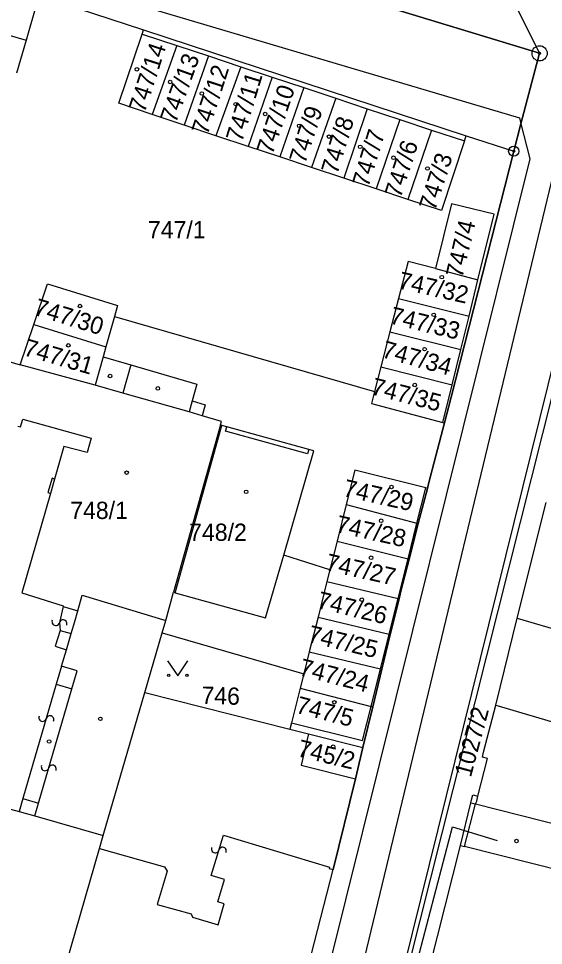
# Model space of a CAD drawing. Extents: x -469926 to -462499, y -1098642 to -1092733.
# Drawn here: x -465424.3 to -465372.6, y -1095232.7 to -1095141.4 of the extents above; entities that cross this region are included whole.
import ezdxf

# ---------------------------------------------------------------- set-up
doc = ezdxf.new("R2010")
doc.units = 0
for name, color, linetype in [('Vrstva 1', 7, 'Continuous'), ('Vrstva 13', 7, 'Continuous'), ('Vrstva 16', 7, 'Continuous'), ('Vrstva 24', 7, 'Continuous'), ('Vrstva 25', 7, 'Continuous'), ('Vrstva 29', 7, 'Continuous'), ('Vrstva 4', 7, 'Continuous'), ('Vrstva 50', 7, 'Continuous'), ('Vrstva 51', 7, 'Continuous'), ('Vrstva 6', 7, 'Continuous'), ('Vrstva 8', 7, 'Continuous')]:
    doc.layers.add(name, color=color, linetype=linetype)

msp = doc.modelspace()

# ---------------------------------------------------------------- linework, layer by layer
at = {"layer": 'Vrstva 1'}
for p, q in [((-465372.99, -1095144.82), (-465383.62, -1095123.47)), ((-465422.3, -1095139.13), (-465412.01, -1095142.5)), ((-465422.54, -1095139.97), (-465423.57, -1095143.52)), ((-465430.5, -1095141.55), (-465423.57, -1095143.52)), ((-465414.45, -1095149.74), (-465412.15, -1095142.92)), ((-465412.15, -1095142.92), (-465408.74, -1095144.05)), ((-465412.01, -1095142.5), (-465380.21, -1095152.93)), ((-465423.57, -1095143.52), (-465424.51, -1095146.76)), ((-465408.74, -1095144.05), (-465411.15, -1095150.84)), ((-465408.74, -1095144.05), (-465405.62, -1095145.08)), ((-465405.62, -1095145.08), (-465408.02, -1095151.88)), ((-465405.62, -1095145.08), (-465402.42, -1095146.14)), ((-465402.42, -1095146.14), (-465404.87, -1095152.93)), ((-465402.42, -1095146.14), (-465399.32, -1095147.17)), ((-465399.32, -1095147.17), (-465401.7, -1095153.98)), ((-465399.32, -1095147.17), (-465396.2, -1095148.2)), ((-465396.2, -1095148.2), (-465398.57, -1095155.02)), ((-465396.2, -1095148.2), (-465393.08, -1095149.23)), ((-465393.08, -1095149.23), (-465395.45, -1095156.06)), ((-465393.08, -1095149.23), (-465389.97, -1095150.27)), ((-465411.15, -1095150.84), (-465414.45, -1095149.74)), ((-465389.97, -1095150.27), (-465392.28, -1095157.12)), ((-465389.97, -1095150.27), (-465386.76, -1095151.33)), ((-465408.02, -1095151.88), (-465411.15, -1095150.84)), ((-465386.76, -1095151.33), (-465389.1, -1095158.17)), ((-465386.76, -1095151.33), (-465383.64, -1095152.37)), ((-465404.87, -1095152.93), (-465408.02, -1095151.88)), ((-465383.64, -1095152.37), (-465385.97, -1095159.22)), ((-465383.64, -1095152.37), (-465380.38, -1095153.44)), ((-465401.7, -1095153.98), (-465404.87, -1095152.93)), ((-465380.21, -1095152.93), (-465375.54, -1095154.46)), ((-465398.57, -1095155.02), (-465401.7, -1095153.98)), ((-465380.38, -1095153.44), (-465382.67, -1095160.31)), ((-465395.45, -1095156.06), (-465398.57, -1095155.02)), ((-465392.28, -1095157.12), (-465395.45, -1095156.06)), ((-465389.1, -1095158.17), (-465392.28, -1095157.12)), ((-465385.97, -1095159.22), (-465389.1, -1095158.17)), ((-465382.67, -1095160.31), (-465385.97, -1095159.22)), ((-465381.67, -1095159.64), (-465383.23, -1095165.99)), ((-465377.48, -1095160.67), (-465381.67, -1095159.64)), ((-465379.06, -1095167.11), (-465377.48, -1095160.67)), ((-465385.95, -1095165.32), (-465386.89, -1095168.95)), ((-465383.23, -1095165.99), (-465385.95, -1095165.32)), ((-465383.23, -1095165.99), (-465379.06, -1095167.11)), ((-465422.82, -1095171.53), (-465421.46, -1095167.51)), ((-465421.46, -1095167.51), (-465414.57, -1095169.63)), ((-465379.94, -1095170.69), (-465379.06, -1095167.11)), ((-465414.57, -1095169.63), (-465414.85, -1095170.74)), ((-465386.89, -1095168.95), (-465387.74, -1095172.23)), ((-465386.89, -1095168.95), (-465379.94, -1095170.69)), ((-465424.15, -1095175.48), (-465422.82, -1095171.53)), ((-465422.82, -1095171.53), (-465415.71, -1095173.73)), ((-465414.85, -1095170.74), (-465415.71, -1095173.73)), ((-465414.85, -1095170.74), (-465389.25, -1095178.11)), ((-465380.75, -1095173.98), (-465379.94, -1095170.69)), ((-465387.74, -1095172.23), (-465388.63, -1095175.7)), ((-465370.09, -1095171.79), (-465388.02, -1095243.07)), ((-465387.74, -1095172.23), (-465380.75, -1095173.98)), ((-465431.55, -1095173.4), (-465424.15, -1095175.48)), ((-465415.71, -1095173.73), (-465415.99, -1095174.71)), ((-465381.61, -1095177.47), (-465380.75, -1095173.98)), ((-465415.99, -1095174.71), (-465416.78, -1095177.5)), ((-465416.78, -1095177.5), (-465424.15, -1095175.48)), ((-465388.63, -1095175.7), (-465389.25, -1095178.11)), ((-465388.63, -1095175.7), (-465381.61, -1095177.47)), ((-465382.51, -1095181.15), (-465381.61, -1095177.47)), ((-465389.25, -1095178.11), (-465389.55, -1095179.29)), ((-465389.55, -1095179.29), (-465382.51, -1095181.15)), ((-465424.39, -1095181.51), (-465424.11, -1095181.58)), ((-465424.11, -1095181.58), (-465423.9, -1095180.83)), ((-465423.9, -1095180.83), (-465417.15, -1095182.7)), ((-465404.43, -1095181.41), (-465409.05, -1095197.88)), ((-465404.28, -1095181.45), (-465404.43, -1095181.41)), ((-465403.8, -1095181.58), (-465404.28, -1095181.45)), ((-465382.51, -1095181.15), (-465382.37, -1095181.19)), ((-465395.72, -1095183.81), (-465403.8, -1095181.58)), ((-465417.15, -1095182.7), (-465417.55, -1095184.13)), ((-465419.85, -1095183.53), (-465420.77, -1095186.73)), ((-465417.55, -1095184.13), (-465419.85, -1095183.53)), ((-465398.2, -1095194.24), (-465395.24, -1095183.94)), ((-465395.24, -1095183.94), (-465395.72, -1095183.81)), ((-465391.19, -1095185.86), (-465392.04, -1095189.24)), ((-465384.2, -1095187.61), (-465391.19, -1095185.86)), ((-465421.02, -1095186.66), (-465421.42, -1095188.07)), ((-465420.77, -1095186.73), (-465421.02, -1095186.66)), ((-465384.05, -1095187.65), (-465384.2, -1095187.61)), ((-465421.17, -1095188.14), (-465423.99, -1095197.95)), ((-465421.42, -1095188.07), (-465421.17, -1095188.14)), ((-465392.04, -1095189.24), (-465392.94, -1095192.84)), ((-465392.04, -1095189.24), (-465385.07, -1095191.09)), ((-465375.21, -1095200.42), (-465372.33, -1095189.04)), ((-465385.07, -1095191.09), (-465384.95, -1095191.12)), ((-465392.94, -1095192.84), (-465393.66, -1095195.68)), ((-465392.94, -1095192.84), (-465385.95, -1095194.6)), ((-465399.98, -1095200.41), (-465398.2, -1095194.24)), ((-465385.95, -1095194.6), (-465385.85, -1095194.62)), ((-465393.66, -1095195.68), (-465393.94, -1095196.83)), ((-465393.94, -1095196.83), (-465394.82, -1095200.33)), ((-465393.94, -1095196.83), (-465386.93, -1095198.5)), ((-465423.99, -1095197.95), (-465419.91, -1095199.2)), ((-465409.05, -1095197.88), (-465408.9, -1095197.92)), ((-465408.9, -1095197.92), (-465399.98, -1095200.41)), ((-465418.49, -1095199.72), (-465418.04, -1095198.17)), ((-465418.04, -1095198.17), (-465409.82, -1095200.65)), ((-465386.93, -1095198.5), (-465386.84, -1095198.52)), ((-465419.91, -1095199.2), (-465419.93, -1095199.29)), ((-465419.93, -1095199.29), (-465418.49, -1095199.72)), ((-465410.17, -1095201.88), (-465409.82, -1095200.65)), ((-465394.82, -1095200.33), (-465395.68, -1095203.73)), ((-465394.82, -1095200.33), (-465387.8, -1095202.01)), ((-465377.31, -1095209), (-465375.21, -1095200.42)), ((-465375.21, -1095200.42), (-465362.83, -1095204.06)), ((-465411.89, -1095207.76), (-465410.17, -1095201.88)), ((-465410.17, -1095201.88), (-465396.23, -1095205.92)), ((-465387.8, -1095202.01), (-465387.7, -1095202.03)), ((-465395.68, -1095203.73), (-465396.23, -1095205.92)), ((-465395.68, -1095203.73), (-465388.66, -1095205.42)), ((-465396.23, -1095205.92), (-465396.58, -1095207.33)), ((-465388.66, -1095205.42), (-465388.52, -1095205.45)), ((-465415.98, -1095221.84), (-465411.89, -1095207.76)), ((-465411.89, -1095207.76), (-465397.6, -1095211.36)), ((-465396.58, -1095207.33), (-465397.44, -1095210.73)), ((-465396.58, -1095207.33), (-465389.59, -1095209.12)), ((-465389.59, -1095209.12), (-465389.42, -1095209.16)), ((-465378.51, -1095213.63), (-465377.31, -1095209)), ((-465397.44, -1095210.73), (-465397.6, -1095211.36)), ((-465397.6, -1095211.36), (-465395.74, -1095211.83)), ((-465395.74, -1095211.83), (-465396.47, -1095214.89)), ((-465395.74, -1095211.83), (-465390.39, -1095213.15)), ((-465379.06, -1095217.94), (-465378.13, -1095214.25)), ((-465378.63, -1095214.12), (-465378.51, -1095213.63)), ((-465378.13, -1095214.25), (-465378.63, -1095214.12)), ((-465396.47, -1095214.89), (-465391.11, -1095216.23)), ((-465379.7, -1095218.32), (-465379.57, -1095217.82)), ((-465379.7, -1095218.32), (-465379.57, -1095217.82)), ((-465379.57, -1095217.82), (-465379.06, -1095217.94)), ((-465379.57, -1095217.82), (-465379.06, -1095217.94)), ((-465380.79, -1095222.81), (-465379.77, -1095218.61)), ((-465380.79, -1095222.81), (-465379.77, -1095218.61)), ((-465379.77, -1095218.61), (-465379.7, -1095218.32)), ((-465379.77, -1095218.61), (-465379.7, -1095218.32)), ((-465416.34, -1095223.09), (-465415.98, -1095221.84)), ((-465419.58, -1095234.37), (-465416.34, -1095223.09)), ((-465384.35, -1095236.94), (-465380.79, -1095222.81)), ((-465384.35, -1095236.94), (-465380.79, -1095222.81))]:
    msp.add_line(p, q, dxfattribs=at)
at = {"layer": 'Vrstva 13'}
for p, q in [((-465417.65, -1095131.19), (-465372.99, -1095144.82)), ((-465372.99, -1095144.82), (-465417.65, -1095131.19)), ((-465372.99, -1095144.82), (-465374.83, -1095151.77)), ((-465374.83, -1095151.77), (-465372.99, -1095144.82)), ((-465374.83, -1095151.77), (-465375.54, -1095154.46)), ((-465375.54, -1095154.46), (-465374.83, -1095151.77)), ((-465375.54, -1095154.46), (-465381.71, -1095178.66)), ((-465381.71, -1095178.66), (-465375.54, -1095154.46)), ((-465381.71, -1095178.66), (-465382.37, -1095181.19)), ((-465382.37, -1095181.19), (-465381.71, -1095178.66)), ((-465382.37, -1095181.19), (-465383.9, -1095187.07)), ((-465383.9, -1095187.07), (-465382.37, -1095181.19)), ((-465384.05, -1095187.65), (-465384.95, -1095191.12)), ((-465384.95, -1095191.12), (-465384.05, -1095187.65)), ((-465383.9, -1095187.07), (-465384.05, -1095187.65)), ((-465384.05, -1095187.65), (-465383.9, -1095187.07)), ((-465384.95, -1095191.12), (-465385.85, -1095194.62)), ((-465385.85, -1095194.62), (-465384.95, -1095191.12)), ((-465385.85, -1095194.62), (-465386.69, -1095197.89)), ((-465386.69, -1095197.89), (-465385.85, -1095194.62)), ((-465386.69, -1095197.89), (-465386.84, -1095198.52)), ((-465386.84, -1095198.52), (-465386.69, -1095197.89)), ((-465386.84, -1095198.52), (-465387.7, -1095202.03)), ((-465387.7, -1095202.03), (-465386.84, -1095198.52)), ((-465387.7, -1095202.03), (-465388.52, -1095205.45)), ((-465388.52, -1095205.45), (-465387.7, -1095202.03)), ((-465388.52, -1095205.45), (-465389.42, -1095209.16)), ((-465389.42, -1095209.16), (-465388.52, -1095205.45)), ((-465389.42, -1095209.16), (-465390.39, -1095213.15)), ((-465390.39, -1095213.15), (-465389.42, -1095209.16)), ((-465390.39, -1095213.15), (-465391.11, -1095216.23)), ((-465391.11, -1095216.23), (-465390.39, -1095213.15)), ((-465391.11, -1095216.23), (-465393.33, -1095225.18)), ((-465393.33, -1095225.18), (-465391.11, -1095216.23)), ((-465396.91, -1095239.18), (-465393.33, -1095225.18)), ((-465396.91, -1095239.18), (-465393.33, -1095225.18))]:
    msp.add_line(p, q, dxfattribs=at)
at = {"layer": 'Vrstva 16'}
for p, q in [((-465386.706, -1095240.6), (-465381.579, -1095220.988)), ((-465386.706, -1095240.6), (-465381.579, -1095220.988)), ((-465381.579, -1095220.988), (-465377.168, -1095222.304)), ((-465381.579, -1095220.988), (-465377.168, -1095222.304))]:
    msp.add_line(p, q, dxfattribs=at)
at = {"layer": 'Vrstva 24'}
for centre, radius in [((-465372.99, -1095144.82), 0.75), ((-465372.99, -1095144.82), 0.1), ((-465375.54, -1095154.46), 0.5), ((-465375.54, -1095154.46), 0.1)]:
    msp.add_circle(centre, radius, dxfattribs=at)
at = {"layer": 'Vrstva 25'}
for p, q in [((-465409.63, -1095204.62), (-465408.63, -1095206.12)), ((-465408.63, -1095206.12), (-465407.63, -1095204.62))]:
    msp.add_line(p, q, dxfattribs=at)
for centre, radius in [((-465412.66, -1095146.39), 0.175), ((-465409.38, -1095147.65), 0.175), ((-465406.26, -1095148.77), 0.175), ((-465402.92, -1095149.83), 0.175), ((-465400.02, -1095150.79), 0.175), ((-465396.68, -1095151.96), 0.175), ((-465393.73, -1095153.02), 0.175), ((-465390.66, -1095154.03), 0.175), ((-465387.38, -1095155.1), 0.175), ((-465384.04, -1095156.16), 0.175), ((-465382.63, -1095166.86), 0.175), ((-465418.26, -1095169.7), 0.175), ((-465383.42, -1095170.57), 0.175), ((-465419.42, -1095173.57), 0.175), ((-465384.32, -1095173.95), 0.175), ((-465415.3, -1095176.59), 0.175), ((-465410.6, -1095177.81), 0.175), ((-465385.29, -1095177.48), 0.175), ((-465413.67, -1095186.1), 0.175), ((-465401.9, -1095187.99), 0.175), ((-465387.58, -1095187.52), 0.175), ((-465388.6, -1095190.84), 0.175), ((-465389.59, -1095194.48), 0.175), ((-465390.51, -1095198.61), 0.175), ((-465409.53, -1095206.07), 0.112), ((-465407.73, -1095206.07), 0.112), ((-465393.21, -1095208.71), 0.175), ((-465416.26, -1095210.34), 0.175), ((-465421.31, -1095212.57), 0.175), ((-465393.33, -1095213.09), 0.175)]:
    msp.add_circle(centre, radius, dxfattribs=at)
at = {"layer": 'Vrstva 29'}
msp.add_circle((-465375.27, -1095222.36), 0.175, dxfattribs=at)
msp.add_circle((-465375.27, -1095222.36), 0.175, dxfattribs=at)
at = {"layer": 'Vrstva 4'}
for p, q in [((-465429.87, -1095134.88), (-465374.98, -1095151.18)), ((-465412.15, -1095142.92), (-465412.01, -1095142.5)), ((-465374.98, -1095151.18), (-465374.83, -1095151.77)), ((-465374.83, -1095151.77), (-465373.94, -1095155.21)), ((-465380.38, -1095153.44), (-465380.21, -1095152.93)), ((-465373.94, -1095155.21), (-465395.06, -1095239.99)), ((-465415.99, -1095174.71), (-465413.27, -1095175.5)), ((-465413.27, -1095175.5), (-465414.06, -1095178.28)), ((-465413.27, -1095175.5), (-465406.74, -1095177.39)), ((-465414.06, -1095178.28), (-465416.78, -1095177.5)), ((-465406.74, -1095177.39), (-465407.21, -1095179.04)), ((-465407.52, -1095180.13), (-465414.06, -1095178.28)), ((-465407.21, -1095179.04), (-465407.52, -1095180.13)), ((-465407.21, -1095179.04), (-465405.95, -1095179.42)), ((-465405.95, -1095179.42), (-465406.22, -1095180.5)), ((-465406.22, -1095180.5), (-465407.52, -1095180.13)), ((-465404.33, -1095181.07), (-465406.22, -1095180.5)), ((-465408.9, -1095197.92), (-465404.28, -1095181.45)), ((-465404.43, -1095181.41), (-465404.33, -1095181.07)), ((-465403.92, -1095182.02), (-465403.8, -1095181.58)), ((-465395.84, -1095184.24), (-465403.92, -1095182.02)), ((-465395.72, -1095183.81), (-465395.84, -1095184.24)), ((-465420.77, -1095186.73), (-465421.17, -1095188.14)), ((-465385.07, -1095191.09), (-465384.2, -1095187.61)), ((-465385.95, -1095194.6), (-465385.07, -1095191.09)), ((-465393.66, -1095195.68), (-465398.2, -1095194.24)), ((-465386.93, -1095198.5), (-465385.95, -1095194.6)), ((-465409.82, -1095200.65), (-465409.05, -1095197.88)), ((-465387.8, -1095202.01), (-465386.93, -1095198.5)), ((-465419.93, -1095199.29), (-465420.29, -1095200.84)), ((-465418.79, -1095200.76), (-465418.49, -1095199.72)), ((-465420.23, -1095201.63), (-465420.71, -1095203.2)), ((-465420.29, -1095200.84), (-465420.23, -1095201.63)), ((-465420.23, -1095201.63), (-465419.14, -1095201.94)), ((-465419.14, -1095201.94), (-465418.79, -1095200.76)), ((-465419.61, -1095203.55), (-465419.14, -1095201.94)), ((-465388.66, -1095205.42), (-465387.8, -1095202.01)), ((-465420.71, -1095203.2), (-465419.61, -1095203.55)), ((-465420.08, -1095205.16), (-465419.61, -1095203.55)), ((-465420.08, -1095205.16), (-465420.6, -1095206.94)), ((-465418.54, -1095205.61), (-465420.08, -1095205.16)), ((-465419.06, -1095207.39), (-465418.54, -1095205.61)), ((-465389.59, -1095209.12), (-465388.66, -1095205.42)), ((-465420.6, -1095206.94), (-465423.88, -1095218.18)), ((-465420.6, -1095206.94), (-465419.06, -1095207.39)), ((-465422.35, -1095218.63), (-465419.06, -1095207.39)), ((-465390.43, -1095212.48), (-465389.59, -1095209.12)), ((-465377.31, -1095209), (-465359.08, -1095214.36)), ((-465397.44, -1095210.73), (-465390.43, -1095212.48)), ((-465379.19, -1095218.45), (-465379.06, -1095217.94)), ((-465379.19, -1095218.45), (-465379.06, -1095217.94)), ((-465423.88, -1095218.18), (-465424.25, -1095219.46)), ((-465423.88, -1095218.18), (-465422.35, -1095218.63)), ((-465422.73, -1095219.9), (-465422.35, -1095218.63)), ((-465380.38, -1095222.91), (-465379.3, -1095218.72)), ((-465380.38, -1095222.91), (-465379.3, -1095218.72)), ((-465379.77, -1095218.61), (-465379.3, -1095218.72)), ((-465379.77, -1095218.61), (-465379.3, -1095218.72)), ((-465379.3, -1095218.72), (-465379.19, -1095218.45)), ((-465379.3, -1095218.72), (-465379.19, -1095218.45)), ((-465379.3, -1095218.72), (-465369.42, -1095221.23)), ((-465379.3, -1095218.72), (-465369.42, -1095221.23)), ((-465425.95, -1095218.99), (-465424.25, -1095219.46)), ((-465424.25, -1095219.46), (-465422.73, -1095219.9)), ((-465422.73, -1095219.9), (-465415.98, -1095221.84)), ((-465405.35, -1095225.77), (-465404.14, -1095221.78)), ((-465404.14, -1095221.78), (-465393.69, -1095224.93)), ((-465416.34, -1095223.09), (-465409.95, -1095224.91)), ((-465380.79, -1095222.81), (-465380.38, -1095222.91)), ((-465380.79, -1095222.81), (-465380.38, -1095222.91)), ((-465370.44, -1095225.43), (-465380.38, -1095222.91)), ((-465370.44, -1095225.43), (-465380.38, -1095222.91)), ((-465409.69, -1095225.33), (-465410.65, -1095228.63)), ((-465409.95, -1095224.91), (-465409.69, -1095225.33)), ((-465393.69, -1095224.93), (-465393.73, -1095225.08)), ((-465393.73, -1095225.08), (-465393.33, -1095225.18)), ((-465404.04, -1095226.16), (-465405.35, -1095225.77)), ((-465404.7, -1095228.36), (-465404.04, -1095226.16)), ((-465410.65, -1095228.63), (-465407.33, -1095229.55)), ((-465404.07, -1095228.55), (-465404.7, -1095228.36)), ((-465404.67, -1095230.61), (-465404.07, -1095228.55)), ((-465407.33, -1095229.55), (-465407.17, -1095229.85)), ((-465407.17, -1095229.85), (-465404.67, -1095230.61))]:
    msp.add_line(p, q, dxfattribs=at)
at = {"layer": 'Vrstva 51'}
for centre, radius, start, end in [((-465420.65, -1095200.773), 0.376, 158.01036, 344.32149), ((-465419.924, -1095200.972), 0.377, 337.33432, 164.99753), ((-465421.947, -1095210.212), 0.376, 158.01036, 344.32149), ((-465421.221, -1095210.411), 0.377, 337.33432, 164.99753), ((-465421.7, -1095215.069), 0.376, 158.01036, 344.32149), ((-465420.974, -1095215.269), 0.377, 337.33432, 164.99753), ((-465404.951, -1095223.159), 0.376, 158.01036, 344.32149), ((-465404.225, -1095223.358), 0.377, 337.33432, 164.99753)]:
    msp.add_arc(centre, radius, start, end, dxfattribs=at)
at = {"layer": 'Vrstva 6'}
msp.add_line((-465394.791, -1095252.808), (-465366.306, -1095134.543), dxfattribs=at)
at = {"layer": 'Vrstva 8'}
msp.add_line((-465365.593, -1095150.806), (-465388.837, -1095244.73), dxfattribs=at)

# ---------------------------------------------------------------- texts
at = {"layer": 'Vrstva 50'}
for s, rotation, p in [('747/14', 72.018, (-465411.896, -1095150.759)), ('747/13', 70.191, (-465408.821, -1095151.773)), ('747/12', 72.018, (-465405.703, -1095152.929)), ('747/11', 72.882, (-465402.307, -1095153.646)), ('747/10', 71.1, (-465399.314, -1095154.876)), ('747/9', 72.018, (-465396.089, -1095155.78)), ('747/8', 72.882, (-465392.924, -1095156.808)), ('747/7', 72.882, (-465389.864, -1095158.081)), ('747/6', 72.018, (-465386.687, -1095159.144)), ('747/3', 72.018, (-465383.291, -1095160.396)), ('747/4', 76.491, (-465380.608, -1095167.014)), ('747/32', 347.382, (-465387.005, -1095167.952)), ('747/30', 342.918, (-465422.909, -1095170.54)), ('747/33', 346.527, (-465387.841, -1095171.395)), ('747/31', 343.773, (-465423.921, -1095174.522)), ('747/34', 344.691, (-465388.631, -1095174.719)), ('747/35', 345.609, (-465389.674, -1095178.374)), ('747/29', 347.382, (-465392.43, -1095188.395)), ('747/28', 347.382, (-465393.155, -1095191.932)), ('747/27', 347.382, (-465394.169, -1095195.703)), ('747/26', 346.527, (-465395.001, -1095199.421)), ('747/25', 346.527, (-465395.921, -1095202.755)), ('747/24', 345.609, (-465396.778, -1095206.021)), ('746', 358.209, (-465406.325, -1095208.853)), ('747/5', 345.609, (-465397.093, -1095209.727)), ('1027/2', 74.997, (-465379.764, -1095216.165)), ('745/2', 346.527, (-465396.953, -1095214.007))]:
    msp.add_text(s, height=1.7, rotation=rotation, dxfattribs=at).set_placement(p)
for s, p in [('747/1', (-465411.579, -1095163.036)), ('748/1', (-465419.234, -1095190.664)), ('748/2', (-465407.516, -1095192.82))]:
    msp.add_text(s, height=1.7, dxfattribs=at).set_placement(p)

doc.saveas('drawing.dxf')
